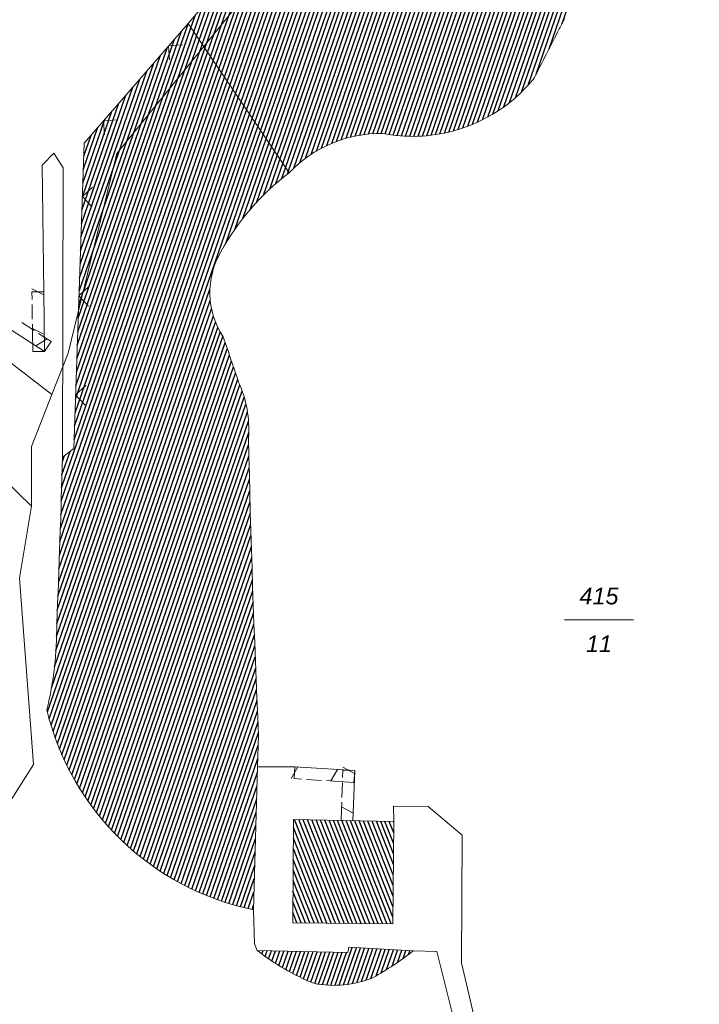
# Model space of a CAD drawing. Header units: metres. Extents: x 345144 to 348639, y 5629211 to 5635235.
# Tile 710 of 1056: x 346510 to 346544, y 5630522 to 5630572. Entities that reach past the tile are written whole.
import ezdxf
from ezdxf.enums import TextEntityAlignment as Align

# ---------------------------------------------------------------- set-up
doc = ezdxf.new("R2010")
doc.units = ezdxf.units.M
doc.header["$MEASUREMENT"] = 0
for name, color, linetype in [('028 Geländeform', 7, 'Continuous'), ('081-083 Topographie', 7, 'Continuous'), ('AX Flurstück', 7, 'Continuous'), ('AX Gebäude', 7, 'Continuous'), ('Definitionslinie', 7, 'Continuous'), ('Präsentationsobjekt -Text (punktförmig)', 7, 'Continuous')]:
    doc.layers.add(name, color=color, linetype=linetype)
doc.styles.add('ARIALIT', font='ariali.ttf', dxfattribs={"height": 1})
pattern_1 = [(250.9552151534, (0, 0), (0.1890527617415, -0.065261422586), [])]

msp = doc.modelspace()

# ---------------------------------------------------------------- hatches: boundary and pattern name
at = {"layer": '028 Geländeform', "true_color": 0xb27500}
h = msp.add_hatch(dxfattribs=at)
h.set_pattern_fill('_USER', color=44, scale=0.2, angle=250.9552152, style=0, pattern_type=0)
h.set_pattern_definition(pattern_1)
edge = h.paths.add_edge_path(flags=0)
edge.add_line((346535.943, 5630614.211), (346538.957, 5630614.067))
edge.add_line((346538.957, 5630614.067), (346538.957, 5630614.067))
edge.add_line((346538.957, 5630614.067), (346538.94775, 5630613.44025))
edge.add_line((346538.94775, 5630613.44025), (346538.936375, 5630612.813578))
edge.add_line((346538.936375, 5630612.813578), (346538.925, 5630612.186906))
edge.add_line((346538.925, 5630612.186906), (346538.9115, 5630611.560313))
edge.add_line((346538.9115, 5630611.560313), (346538.898, 5630610.933719))
edge.add_line((346538.898, 5630610.933719), (346538.882375, 5630610.307203))
edge.add_line((346538.882375, 5630610.307203), (346538.86675, 5630609.680688))
edge.add_line((346538.86675, 5630609.680688), (346538.849, 5630609.05425))
edge.add_line((346538.849, 5630609.05425), (346538.83125, 5630608.427813))
edge.add_line((346538.83125, 5630608.427813), (346538.811375, 5630607.801453))
edge.add_line((346538.811375, 5630607.801453), (346538.7915, 5630607.175094))
edge.add_line((346538.7915, 5630607.175094), (346538.7695, 5630606.548812))
edge.add_line((346538.7695, 5630606.548812), (346538.7475, 5630605.922531))
edge.add_line((346538.7475, 5630605.922531), (346538.723375, 5630605.296328))
edge.add_line((346538.723375, 5630605.296328), (346538.69925, 5630604.670125))
edge.add_line((346538.69925, 5630604.670125), (346538.673, 5630604.044))
edge.add_line((346538.673, 5630604.044), (346538.673, 5630604.044))
edge.add_line((346538.673, 5630604.044), (346538.67575, 5630603.766875))
edge.add_line((346538.67575, 5630603.766875), (346538.678703, 5630603.48975))
edge.add_line((346538.678703, 5630603.48975), (346538.681656, 5630603.212625))
edge.add_line((346538.681656, 5630603.212625), (346538.684813, 5630602.9355))
edge.add_line((346538.684813, 5630602.9355), (346538.687969, 5630602.658375))
edge.add_line((346538.687969, 5630602.658375), (346538.691328, 5630602.38125))
edge.add_line((346538.691328, 5630602.38125), (346538.694688, 5630602.104125))
edge.add_line((346538.694688, 5630602.104125), (346538.69825, 5630601.827))
edge.add_line((346538.69825, 5630601.827), (346538.701813, 5630601.549875))
edge.add_line((346538.701813, 5630601.549875), (346538.705578, 5630601.27275))
edge.add_line((346538.705578, 5630601.27275), (346538.709344, 5630600.995625))
edge.add_line((346538.709344, 5630600.995625), (346538.713313, 5630600.7185))
edge.add_line((346538.713313, 5630600.7185), (346538.717281, 5630600.441375))
edge.add_line((346538.717281, 5630600.441375), (346538.721453, 5630600.16425))
edge.add_line((346538.721453, 5630600.16425), (346538.725625, 5630599.887125))
edge.add_line((346538.725625, 5630599.887125), (346538.73, 5630599.61))
edge.add_line((346538.73, 5630599.61), (346538.73, 5630599.61))
edge.add_line((346538.73, 5630599.61), (346538.738, 5630599.094875))
edge.add_line((346538.738, 5630599.094875), (346538.746656, 5630598.579766))
edge.add_line((346538.746656, 5630598.579766), (346538.755312, 5630598.064656))
edge.add_line((346538.755312, 5630598.064656), (346538.764625, 5630597.549563))
edge.add_line((346538.764625, 5630597.549563), (346538.773937, 5630597.034469))
edge.add_line((346538.773937, 5630597.034469), (346538.783906, 5630596.519391))
edge.add_line((346538.783906, 5630596.519391), (346538.793875, 5630596.004313))
edge.add_line((346538.793875, 5630596.004313), (346538.8045, 5630595.48925))
edge.add_line((346538.8045, 5630595.48925), (346538.815125, 5630594.974187))
edge.add_line((346538.815125, 5630594.974187), (346538.826406, 5630594.459141))
edge.add_line((346538.826406, 5630594.459141), (346538.837687, 5630593.944094))
edge.add_line((346538.837687, 5630593.944094), (346538.849625, 5630593.429063))
edge.add_line((346538.849625, 5630593.429063), (346538.861563, 5630592.914031))
edge.add_line((346538.861563, 5630592.914031), (346538.874156, 5630592.399016))
edge.add_line((346538.874156, 5630592.399016), (346538.88675, 5630591.884))
edge.add_line((346538.88675, 5630591.884), (346538.9, 5630591.369))
edge.add_line((346538.9, 5630591.369), (346538.9, 5630591.369))
edge.add_line((346538.9, 5630591.369), (346538.906125, 5630591.134))
edge.add_line((346538.906125, 5630591.134), (346538.912375, 5630590.899016))
edge.add_line((346538.912375, 5630590.899016), (346538.918625, 5630590.664031))
edge.add_line((346538.918625, 5630590.664031), (346538.925, 5630590.429063))
edge.add_line((346538.925, 5630590.429063), (346538.931375, 5630590.194094))
edge.add_line((346538.931375, 5630590.194094), (346538.937875, 5630589.959141))
edge.add_line((346538.937875, 5630589.959141), (346538.944375, 5630589.724187))
edge.add_line((346538.944375, 5630589.724187), (346538.951, 5630589.48925))
edge.add_line((346538.951, 5630589.48925), (346538.957625, 5630589.254313))
edge.add_line((346538.957625, 5630589.254313), (346538.964375, 5630589.019391))
edge.add_line((346538.964375, 5630589.019391), (346538.971125, 5630588.784469))
edge.add_line((346538.971125, 5630588.784469), (346538.978, 5630588.549563))
edge.add_line((346538.978, 5630588.549563), (346538.984875, 5630588.314656))
edge.add_line((346538.984875, 5630588.314656), (346538.991875, 5630588.079766))
edge.add_line((346538.991875, 5630588.079766), (346538.998875, 5630587.844875))
edge.add_line((346538.998875, 5630587.844875), (346539.006, 5630587.61))
edge.add_line((346539.006, 5630587.61), (346539.006, 5630587.61))
edge.add_line((346539.006, 5630587.61), (346539.136, 5630587.078375))
edge.add_line((346539.136, 5630587.078375), (346539.266719, 5630586.546922))
edge.add_line((346539.266719, 5630586.546922), (346539.397437, 5630586.015469))
edge.add_line((346539.397437, 5630586.015469), (346539.528875, 5630585.484188))
edge.add_line((346539.528875, 5630585.484188), (346539.660312, 5630584.952906))
edge.add_line((346539.660312, 5630584.952906), (346539.792469, 5630584.421797))
edge.add_line((346539.792469, 5630584.421797), (346539.924625, 5630583.890687))
edge.add_line((346539.924625, 5630583.890687), (346540.0575, 5630583.35975))
edge.add_line((346540.0575, 5630583.35975), (346540.190375, 5630582.828813))
edge.add_line((346540.190375, 5630582.828813), (346540.323969, 5630582.298047))
edge.add_line((346540.323969, 5630582.298047), (346540.457563, 5630581.767281))
edge.add_line((346540.457563, 5630581.767281), (346540.591875, 5630581.236688))
edge.add_line((346540.591875, 5630581.236688), (346540.726188, 5630580.706094))
edge.add_line((346540.726188, 5630580.706094), (346540.861219, 5630580.175672))
edge.add_line((346540.861219, 5630580.175672), (346540.99625, 5630579.64525))
edge.add_line((346540.99625, 5630579.64525), (346541.132, 5630579.115))
edge.add_line((346541.132, 5630579.115), (346541.132, 5630579.115))
edge.add_line((346541.132, 5630579.115), (346541.04975, 5630578.95275))
edge.add_line((346541.04975, 5630578.95275), (346540.967469, 5630578.790516))
edge.add_line((346540.967469, 5630578.790516), (346540.885187, 5630578.628281))
edge.add_line((346540.885187, 5630578.628281), (346540.802875, 5630578.466063))
edge.add_line((346540.802875, 5630578.466063), (346540.720562, 5630578.303844))
edge.add_line((346540.720562, 5630578.303844), (346540.638219, 5630578.141641))
edge.add_line((346540.638219, 5630578.141641), (346540.555875, 5630577.979438))
edge.add_line((346540.555875, 5630577.979438), (346540.4735, 5630577.81725))
edge.add_line((346540.4735, 5630577.81725), (346540.391125, 5630577.655063))
edge.add_line((346540.391125, 5630577.655063), (346540.308719, 5630577.492891))
edge.add_line((346540.308719, 5630577.492891), (346540.226312, 5630577.330719))
edge.add_line((346540.226312, 5630577.330719), (346540.143875, 5630577.168563))
edge.add_line((346540.143875, 5630577.168563), (346540.061437, 5630577.006406))
edge.add_line((346540.061437, 5630577.006406), (346539.978969, 5630576.844266))
edge.add_line((346539.978969, 5630576.844266), (346539.8965, 5630576.682125))
edge.add_line((346539.8965, 5630576.682125), (346539.814, 5630576.52))
edge.add_line((346539.814, 5630576.52), (346539.814, 5630576.52))
edge.add_line((346539.814, 5630576.52), (346539.811125, 5630576.51425))
edge.add_line((346539.811125, 5630576.51425), (346539.808234, 5630576.508484))
edge.add_line((346539.808234, 5630576.508484), (346539.805344, 5630576.502719))
edge.add_line((346539.805344, 5630576.502719), (346539.802438, 5630576.496938))
edge.add_line((346539.802438, 5630576.496938), (346539.799531, 5630576.491156))
edge.add_line((346539.799531, 5630576.491156), (346539.796609, 5630576.485359))
edge.add_line((346539.796609, 5630576.485359), (346539.793687, 5630576.479563))
edge.add_line((346539.793687, 5630576.479563), (346539.79075, 5630576.47375))
edge.add_line((346539.79075, 5630576.47375), (346539.787813, 5630576.467938))
edge.add_line((346539.787813, 5630576.467938), (346539.784859, 5630576.462109))
edge.add_line((346539.784859, 5630576.462109), (346539.781906, 5630576.456281))
edge.add_line((346539.781906, 5630576.456281), (346539.778937, 5630576.450438))
edge.add_line((346539.778937, 5630576.450438), (346539.775969, 5630576.444594))
edge.add_line((346539.775969, 5630576.444594), (346539.772984, 5630576.438734))
edge.add_line((346539.772984, 5630576.438734), (346539.77, 5630576.432875))
edge.add_line((346539.77, 5630576.432875), (346539.767, 5630576.427))
edge.add_line((346539.767, 5630576.427), (346539.767, 5630576.427))
edge.add_line((346539.767, 5630576.427), (346539.67575, 5630576.2475))
edge.add_line((346539.67575, 5630576.2475), (346539.584484, 5630576.068016))
edge.add_line((346539.584484, 5630576.068016), (346539.493219, 5630575.888531))
edge.add_line((346539.493219, 5630575.888531), (346539.401938, 5630575.709063))
edge.add_line((346539.401938, 5630575.709063), (346539.310656, 5630575.529594))
edge.add_line((346539.310656, 5630575.529594), (346539.219359, 5630575.350141))
edge.add_line((346539.219359, 5630575.350141), (346539.128063, 5630575.170688))
edge.add_line((346539.128063, 5630575.170688), (346539.03675, 5630574.99125))
edge.add_line((346539.03675, 5630574.99125), (346538.945437, 5630574.811813))
edge.add_line((346538.945437, 5630574.811813), (346538.854109, 5630574.632391))
edge.add_line((346538.854109, 5630574.632391), (346538.762781, 5630574.452969))
edge.add_line((346538.762781, 5630574.452969), (346538.671438, 5630574.273563))
edge.add_line((346538.671438, 5630574.273563), (346538.580094, 5630574.094156))
edge.add_line((346538.580094, 5630574.094156), (346538.488734, 5630573.914766))
edge.add_line((346538.488734, 5630573.914766), (346538.397375, 5630573.735375))
edge.add_line((346538.397375, 5630573.735375), (346538.306, 5630573.556))
edge.add_line((346538.306, 5630573.556), (346538.306, 5630573.556))
edge.add_line((346538.306, 5630573.556), (346538.23525, 5630573.417))
edge.add_line((346538.23525, 5630573.417), (346538.164469, 5630573.278016))
edge.add_line((346538.164469, 5630573.278016), (346538.093688, 5630573.139031))
edge.add_line((346538.093688, 5630573.139031), (346538.022875, 5630573.000063))
edge.add_line((346538.022875, 5630573.000063), (346537.952062, 5630572.861094))
edge.add_line((346537.952062, 5630572.861094), (346537.881219, 5630572.722141))
edge.add_line((346537.881219, 5630572.722141), (346537.810375, 5630572.583188))
edge.add_line((346537.810375, 5630572.583188), (346537.7395, 5630572.44425))
edge.add_line((346537.7395, 5630572.44425), (346537.668625, 5630572.305313))
edge.add_line((346537.668625, 5630572.305313), (346537.597719, 5630572.166391))
edge.add_line((346537.597719, 5630572.166391), (346537.526813, 5630572.027469))
edge.add_line((346537.526813, 5630572.027469), (346537.455875, 5630571.888563))
edge.add_line((346537.455875, 5630571.888563), (346537.384938, 5630571.749656))
edge.add_line((346537.384938, 5630571.749656), (346537.313969, 5630571.610766))
edge.add_line((346537.313969, 5630571.610766), (346537.243, 5630571.471875))
edge.add_line((346537.243, 5630571.471875), (346537.172, 5630571.333))
edge.add_line((346537.172, 5630571.333), (346537.172, 5630571.333))
edge.add_line((346537.172, 5630571.333), (346537.169125, 5630571.32725))
edge.add_line((346537.169125, 5630571.32725), (346537.166234, 5630571.321484))
edge.add_line((346537.166234, 5630571.321484), (346537.163344, 5630571.315719))
edge.add_line((346537.163344, 5630571.315719), (346537.160438, 5630571.309938))
edge.add_line((346537.160438, 5630571.309938), (346537.157531, 5630571.304156))
edge.add_line((346537.157531, 5630571.304156), (346537.154609, 5630571.298359))
edge.add_line((346537.154609, 5630571.298359), (346537.151687, 5630571.292563))
edge.add_line((346537.151687, 5630571.292563), (346537.14875, 5630571.28675))
edge.add_line((346537.14875, 5630571.28675), (346537.145813, 5630571.280938))
edge.add_line((346537.145813, 5630571.280938), (346537.142859, 5630571.275109))
edge.add_line((346537.142859, 5630571.275109), (346537.139906, 5630571.269281))
edge.add_line((346537.139906, 5630571.269281), (346537.136938, 5630571.263438))
edge.add_line((346537.136938, 5630571.263438), (346537.133969, 5630571.257594))
edge.add_line((346537.133969, 5630571.257594), (346537.130984, 5630571.251734))
edge.add_line((346537.130984, 5630571.251734), (346537.128, 5630571.245875))
edge.add_line((346537.128, 5630571.245875), (346537.125, 5630571.24))
edge.add_line((346537.125, 5630571.24), (346537.125, 5630571.24))
edge.add_line((346537.125, 5630571.24), (346537.04525, 5630571.08375))
edge.add_line((346537.04525, 5630571.08375), (346536.965484, 5630570.927516))
edge.add_line((346536.965484, 5630570.927516), (346536.885719, 5630570.771281))
edge.add_line((346536.885719, 5630570.771281), (346536.805938, 5630570.615063))
edge.add_line((346536.805938, 5630570.615063), (346536.726156, 5630570.458844))
edge.add_line((346536.726156, 5630570.458844), (346536.646359, 5630570.302641))
edge.add_line((346536.646359, 5630570.302641), (346536.566562, 5630570.146438))
edge.add_line((346536.566562, 5630570.146438), (346536.48675, 5630569.99025))
edge.add_line((346536.48675, 5630569.99025), (346536.406938, 5630569.834063))
edge.add_line((346536.406938, 5630569.834063), (346536.327109, 5630569.677891))
edge.add_line((346536.327109, 5630569.677891), (346536.247281, 5630569.521719))
edge.add_line((346536.247281, 5630569.521719), (346536.167438, 5630569.365563))
edge.add_line((346536.167438, 5630569.365563), (346536.087594, 5630569.209406))
edge.add_line((346536.087594, 5630569.209406), (346536.007734, 5630569.053266))
edge.add_line((346536.007734, 5630569.053266), (346535.927875, 5630568.897125))
edge.add_line((346535.927875, 5630568.897125), (346535.848, 5630568.741))
edge.add_arc((346529.725, 5630573.724), 7.894392, 319.9379531, 320.8607261, ccw=False)
edge.add_arc((346529.725, 5630573.724), 7.894449, 319.8608152, 319.9379531, ccw=False)
edge.add_arc((346529.725, 5630573.724), 7.894248, 285.7719481, 319.8608152, ccw=False)
edge.add_arc((346529.725, 5630573.724), 7.895247, 284.9744246, 285.7719481, ccw=False)
edge.add_arc((346529.725, 5630573.724), 7.895108, 258.9889399, 284.9744246, ccw=False)
edge.add_arc((346528.13, 5630559.61), 6.364595, 89.2167784, 136.5660426)
edge.add_line((346523.508, 5630563.986), (346518.418, 5630571.51))
edge.add_line((346518.418, 5630571.51), (346518.418, 5630571.51))
edge.add_line((346518.418, 5630571.51), (346523.548, 5630577.501))
edge.add_line((346523.548, 5630577.501), (346523.548, 5630577.501))
edge.add_line((346523.548, 5630577.501), (346525.755, 5630581.554))
edge.add_line((346525.755, 5630581.554), (346525.755, 5630581.554))
edge.add_line((346525.755, 5630581.554), (346526.734, 5630587.437))
edge.add_line((346526.734, 5630587.437), (346526.734, 5630587.437))
edge.add_line((346526.734, 5630587.437), (346526.677, 5630590.394))
edge.add_line((346526.677, 5630590.394), (346526.677, 5630590.394))
edge.add_line((346526.677, 5630590.394), (346523.287, 5630600.79))
edge.add_line((346523.287, 5630600.79), (346523.287, 5630600.79))
edge.add_line((346523.287, 5630600.79), (346526.223, 5630603.509))
edge.add_line((346526.223, 5630603.509), (346526.223, 5630603.509))
edge.add_line((346526.223, 5630603.509), (346527.147, 5630604.365))
edge.add_line((346527.147, 5630604.365), (346527.147, 5630604.365))
edge.add_line((346527.147, 5630604.365), (346535.058, 5630613.221))
edge.add_line((346535.058, 5630613.221), (346535.058, 5630613.221))
edge.add_line((346535.058, 5630613.221), (346535.943, 5630614.211))
h = msp.add_hatch(dxfattribs=at)
h.set_pattern_fill('_USER', color=44, scale=0.2, angle=250.9552152, style=0, pattern_type=0)
h.set_pattern_definition(pattern_1)
edge = h.paths.add_edge_path(flags=0)
edge.add_line((346518.418, 5630571.51), (346523.508, 5630563.986))
edge.add_line((346523.508, 5630563.986), (346523.508, 5630563.986))
edge.add_line((346523.508, 5630563.986), (346523.24125, 5630563.782875))
edge.add_line((346523.24125, 5630563.782875), (346522.987625, 5630563.568438))
edge.add_line((346522.987625, 5630563.568438), (346522.734, 5630563.354))
edge.add_line((346522.734, 5630563.354), (346522.4935, 5630563.12825))
edge.add_line((346522.4935, 5630563.12825), (346522.253, 5630562.9025))
edge.add_line((346522.253, 5630562.9025), (346522.025625, 5630562.665438))
edge.add_line((346522.025625, 5630562.665438), (346521.79825, 5630562.428375))
edge.add_line((346521.79825, 5630562.428375), (346521.584, 5630562.18))
edge.add_line((346521.584, 5630562.18), (346521.36975, 5630561.931625))
edge.add_line((346521.36975, 5630561.931625), (346521.168625, 5630561.671937))
edge.add_line((346521.168625, 5630561.671937), (346520.9675, 5630561.41225))
edge.add_line((346520.9675, 5630561.41225), (346520.7795, 5630561.14125))
edge.add_line((346520.7795, 5630561.14125), (346520.5915, 5630560.87025))
edge.add_line((346520.5915, 5630560.87025), (346520.416625, 5630560.587938))
edge.add_line((346520.416625, 5630560.587938), (346520.24175, 5630560.305625))
edge.add_line((346520.24175, 5630560.305625), (346520.08, 5630560.012))
edge.add_arc((346523.581, 5630557.956), 4.060066, 149.5759546, 213.2947955)
edge.add_line((346520.187, 5630555.727), (346520.236875, 5630555.5845))
edge.add_line((346520.236875, 5630555.5845), (346520.286531, 5630555.441938))
edge.add_line((346520.286531, 5630555.441938), (346520.336188, 5630555.299375))
edge.add_line((346520.336188, 5630555.299375), (346520.385625, 5630555.15675))
edge.add_line((346520.385625, 5630555.15675), (346520.435063, 5630555.014125))
edge.add_line((346520.435063, 5630555.014125), (346520.484281, 5630554.871438))
edge.add_line((346520.484281, 5630554.871438), (346520.5335, 5630554.72875))
edge.add_line((346520.5335, 5630554.72875), (346520.5825, 5630554.586))
edge.add_line((346520.5825, 5630554.586), (346520.6315, 5630554.44325))
edge.add_line((346520.6315, 5630554.44325), (346520.680281, 5630554.300438))
edge.add_line((346520.680281, 5630554.300438), (346520.729063, 5630554.157625))
edge.add_line((346520.729063, 5630554.157625), (346520.777625, 5630554.01475))
edge.add_line((346520.777625, 5630554.01475), (346520.826188, 5630553.871875))
edge.add_line((346520.826188, 5630553.871875), (346520.874531, 5630553.728938))
edge.add_line((346520.874531, 5630553.728938), (346520.922875, 5630553.586))
edge.add_line((346520.922875, 5630553.586), (346520.971, 5630553.443))
edge.add_line((346520.971, 5630553.443), (346520.971, 5630553.443))
edge.add_line((346520.971, 5630553.443), (346521.045125, 5630553.275875))
edge.add_line((346521.045125, 5630553.275875), (346521.108437, 5630553.106828))
edge.add_line((346521.108437, 5630553.106828), (346521.17175, 5630552.937781))
edge.add_line((346521.17175, 5630552.937781), (346521.22425, 5630552.766813))
edge.add_line((346521.22425, 5630552.766813), (346521.27675, 5630552.595844))
edge.add_line((346521.27675, 5630552.595844), (346521.318438, 5630552.422953))
edge.add_line((346521.318438, 5630552.422953), (346521.360125, 5630552.250062))
edge.add_line((346521.360125, 5630552.250062), (346521.391, 5630552.07525))
edge.add_line((346521.391, 5630552.07525), (346521.421875, 5630551.900438))
edge.add_line((346521.421875, 5630551.900438), (346521.441938, 5630551.723703))
edge.add_line((346521.441938, 5630551.723703), (346521.462, 5630551.546969))
edge.add_line((346521.462, 5630551.546969), (346521.47125, 5630551.368313))
edge.add_line((346521.47125, 5630551.368313), (346521.4805, 5630551.189656))
edge.add_line((346521.4805, 5630551.189656), (346521.478938, 5630551.009078))
edge.add_line((346521.478938, 5630551.009078), (346521.477375, 5630550.8285))
edge.add_line((346521.477375, 5630550.8285), (346521.465, 5630550.646))
edge.add_line((346521.465, 5630550.646), (346521.465, 5630550.646))
edge.add_line((346521.465, 5630550.646), (346521.485625, 5630549.707875))
edge.add_line((346521.485625, 5630549.707875), (346521.509109, 5630548.769844))
edge.add_line((346521.509109, 5630548.769844), (346521.532594, 5630547.831813))
edge.add_line((346521.532594, 5630547.831813), (346521.558938, 5630546.893875))
edge.add_line((346521.558938, 5630546.893875), (346521.585281, 5630545.955938))
edge.add_line((346521.585281, 5630545.955938), (346521.614484, 5630545.018094))
edge.add_line((346521.614484, 5630545.018094), (346521.643688, 5630544.08025))
edge.add_line((346521.643688, 5630544.08025), (346521.67575, 5630543.1425))
edge.add_line((346521.67575, 5630543.1425), (346521.707812, 5630542.20475))
edge.add_line((346521.707812, 5630542.20475), (346521.742734, 5630541.267094))
edge.add_line((346521.742734, 5630541.267094), (346521.777656, 5630540.329438))
edge.add_line((346521.777656, 5630540.329438), (346521.815438, 5630539.391875))
edge.add_line((346521.815438, 5630539.391875), (346521.853219, 5630538.454313))
edge.add_line((346521.853219, 5630538.454313), (346521.893859, 5630537.516844))
edge.add_line((346521.893859, 5630537.516844), (346521.9345, 5630536.579375))
edge.add_line((346521.9345, 5630536.579375), (346521.978, 5630535.642))
edge.add_line((346521.978, 5630535.642), (346521.978, 5630535.642))
edge.add_line((346521.978, 5630535.642), (346521.927, 5630534.067))
edge.add_line((346521.927, 5630534.067), (346521.927, 5630534.067))
edge.add_line((346521.927, 5630534.067), (346521.711, 5630526.866))
edge.add_arc((346524.419, 5630540.075), 13.483729, 193.4787106, 258.4142286, ccw=False)
edge.add_line((346511.306, 5630536.932), (346511.369875, 5630537.198125))
edge.add_line((346511.369875, 5630537.198125), (346511.425484, 5630537.465188))
edge.add_line((346511.425484, 5630537.465188), (346511.481094, 5630537.73225))
edge.add_line((346511.481094, 5630537.73225), (346511.528437, 5630538.00025))
edge.add_line((346511.528437, 5630538.00025), (346511.575781, 5630538.26825))
edge.add_line((346511.575781, 5630538.26825), (346511.614859, 5630538.537188))
edge.add_line((346511.614859, 5630538.537188), (346511.653937, 5630538.806125))
edge.add_line((346511.653937, 5630538.806125), (346511.68475, 5630539.076))
edge.add_line((346511.68475, 5630539.076), (346511.715562, 5630539.345875))
edge.add_line((346511.715562, 5630539.345875), (346511.738109, 5630539.616688))
edge.add_line((346511.738109, 5630539.616688), (346511.760656, 5630539.8875))
edge.add_line((346511.760656, 5630539.8875), (346511.774938, 5630540.15925))
edge.add_line((346511.774938, 5630540.15925), (346511.789219, 5630540.431))
edge.add_line((346511.789219, 5630540.431), (346511.795234, 5630540.703688))
edge.add_line((346511.795234, 5630540.703688), (346511.80125, 5630540.976375))
edge.add_line((346511.80125, 5630540.976375), (346511.799, 5630541.25))
edge.add_line((346511.799, 5630541.25), (346511.799, 5630541.25))
edge.add_line((346511.799, 5630541.25), (346511.822375, 5630541.775875))
edge.add_line((346511.822375, 5630541.775875), (346511.844453, 5630542.301797))
edge.add_line((346511.844453, 5630542.301797), (346511.866531, 5630542.827719))
edge.add_line((346511.866531, 5630542.827719), (346511.887313, 5630543.353688))
edge.add_line((346511.887313, 5630543.353688), (346511.908094, 5630543.879656))
edge.add_line((346511.908094, 5630543.879656), (346511.927578, 5630544.405672))
edge.add_line((346511.927578, 5630544.405672), (346511.947063, 5630544.931688))
edge.add_line((346511.947063, 5630544.931688), (346511.96525, 5630545.45775))
edge.add_line((346511.96525, 5630545.45775), (346511.983438, 5630545.983813))
edge.add_line((346511.983438, 5630545.983813), (346512.000328, 5630546.509922))
edge.add_line((346512.000328, 5630546.509922), (346512.017219, 5630547.036031))
edge.add_line((346512.017219, 5630547.036031), (346512.032813, 5630547.562188))
edge.add_line((346512.032813, 5630547.562188), (346512.048406, 5630548.088344))
edge.add_line((346512.048406, 5630548.088344), (346512.062703, 5630548.614547))
edge.add_line((346512.062703, 5630548.614547), (346512.077, 5630549.14075))
edge.add_line((346512.077, 5630549.14075), (346512.09, 5630549.667))
edge.add_line((346512.09, 5630549.667), (346512.09, 5630549.667))
edge.add_line((346512.09, 5630549.667), (346512.662, 5630550.1))
edge.add_line((346512.662, 5630550.1), (346512.662, 5630550.1))
edge.add_line((346512.662, 5630550.1), (346513.186, 5630565.492))
edge.add_line((346513.186, 5630565.492), (346513.186, 5630565.492))
edge.add_line((346513.186, 5630565.492), (346518.418, 5630571.51))
h = msp.add_hatch(dxfattribs=at)
h.set_pattern_fill('_USER', color=44, scale=0.2, angle=250.9552152, style=0, pattern_type=0)
h.set_pattern_definition(pattern_1)
h.paths.add_polyline_path([(346521.904, 5630524.814), (346526.481, 5630524.714), (346526.481, 5630524.714), (346526.517, 5630524.975), (346526.517, 5630524.975), (346529.764, 5630524.785), (346529.764, 5630524.785), (346529.644125, 5630524.691625), (346529.522641, 5630524.600688), (346529.401156, 5630524.50975), (346529.278063, 5630524.42125), (346529.154969, 5630524.33275), (346529.030266, 5630524.246688), (346528.905563, 5630524.160625), (346528.77925, 5630524.077), (346528.652938, 5630523.993375), (346528.525016, 5630523.912188), (346528.397094, 5630523.831), (346528.267562, 5630523.75225), (346528.138031, 5630523.6735), (346528.006891, 5630523.597187), (346527.87575, 5630523.520875), (346527.743, 5630523.447), (346527.743, 5630523.447), (346527.561875, 5630523.373625), (346527.379406, 5630523.314078), (346527.196938, 5630523.254531), (346527.013125, 5630523.208812), (346526.829312, 5630523.163094), (346526.644156, 5630523.131203), (346526.459, 5630523.099312), (346526.2725, 5630523.08125), (346526.086, 5630523.063188), (346525.898156, 5630523.058953), (346525.710313, 5630523.054719), (346525.521125, 5630523.064313), (346525.331938, 5630523.073906), (346525.141406, 5630523.097328), (346524.950875, 5630523.12075), (346524.759, 5630523.158), (346524.759, 5630523.158), (346524.56625, 5630523.236625), (346524.377078, 5630523.321469), (346524.187906, 5630523.406313), (346524.002313, 5630523.497375), (346523.816719, 5630523.588438), (346523.634703, 5630523.685719), (346523.452688, 5630523.783), (346523.27425, 5630523.8865), (346523.095813, 5630523.99), (346522.920953, 5630524.099719), (346522.746094, 5630524.209438), (346522.574813, 5630524.325375), (346522.403531, 5630524.441313), (346522.235828, 5630524.563469), (346522.068125, 5630524.685625)], flags=0)
at = {"layer": 'AX Gebäude', "true_color": 0x4f4f4f}
h = msp.add_hatch(dxfattribs=at)
h.set_pattern_fill('_USER', color=251, scale=0.2, angle=111.5294118, style=0, pattern_type=0)
h.set_pattern_definition([(111.5294117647, (0, 0), (-0.186045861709, -0.07339575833), [])])
h.paths.add_polyline_path([(346523.742, 5630531.411), (346528.789, 5630531.301), (346528.74, 5630526.16), (346523.693, 5630526.208)], flags=0)

# ---------------------------------------------------------------- linework, layer by layer
at = {"layer": '081-083 Topographie', "color": 7, "linetype": 'Continuous', "lineweight": 5, "flags": 128}
for points in [[(346527.147, 5630604.365), (346526.223, 5630603.509), (346526.223, 5630603.509), (346523.287, 5630600.79), (346523.287, 5630600.79), (346526.677, 5630590.394), (346526.677, 5630590.394), (346526.734, 5630587.437), (346526.734, 5630587.437), (346525.755, 5630581.554), (346525.755, 5630581.554), (346523.548, 5630577.501), (346523.548, 5630577.501), (346518.418, 5630571.51), (346518.418, 5630571.51), (346513.186, 5630565.492), (346513.186, 5630565.492), (346512.662, 5630550.1)], [(346511.151, 5630557.998), (346511.065, 5630564.369), (346511.065, 5630564.369), (346511.651, 5630564.978), (346511.651, 5630564.978), (346512.134, 5630564.25), (346512.134, 5630564.25), (346512.09, 5630549.667)], [(346521.927, 5630534.067), (346523.807, 5630534.069)], [(346528.788, 5630531.302), (346528.776, 5630532.084), (346528.776, 5630532.084), (346530.529, 5630532.064), (346530.529, 5630532.064), (346532.232, 5630530.626), (346532.232, 5630530.626), (346532.193, 5630524.189), (346532.193, 5630524.189), (346533.504, 5630518.59), (346533.504, 5630518.59), (346532.578, 5630518.316), (346532.578, 5630518.316), (346530.959, 5630524.763), (346530.959, 5630524.763), (346529.764, 5630524.785)], [(346521.711, 5630526.866), (346521.767, 5630525.138), (346521.767, 5630525.138), (346521.904, 5630524.814)]]:
    msp.add_lwpolyline(points, dxfattribs=at)
at = {"layer": 'AX Flurstück', "color": 8, "linetype": 'Continuous', "lineweight": 13, "true_color": 0x808080, "flags": 128}
for points in [[(346490.428, 5630571.007), (346506.283, 5630552.148), (346509.143, 5630548.565), (346510.534, 5630547.195), (346509.925, 5630543.575), (346510.624, 5630534.174), (346503.259, 5630522.539), (346496.656, 5630514.567), (346484.744, 5630497.749), (346483.631, 5630499.249), (346482.931, 5630501.308), (346478.247, 5630502.04), (346477.836, 5630505.006), (346471.129, 5630553.427), (346447.395, 5630588.37), (346473.187, 5630586.953), (346490.428, 5630571.007)], [(346476.816, 5630587.594), (346494.328, 5630571.514), (346501.024, 5630565.365), (346505.073, 5630557.805), (346511.561, 5630552.823), (346510.531, 5630550.203), (346510.534, 5630547.195), (346509.143, 5630548.565), (346506.283, 5630552.148), (346490.428, 5630571.007), (346473.187, 5630586.953)], [(346523.078, 5630575.13), (346514.832, 5630564.969), (346512.38, 5630554.904), (346511.561, 5630552.823), (346505.073, 5630557.805), (346501.024, 5630565.365), (346494.328, 5630571.514), (346476.816, 5630587.594)], [(346545.105, 5630582.963), (346555.022, 5630570.332), (346567.583, 5630555.682), (346579.708, 5630542.867), (346583.06, 5630540.608), (346578.546, 5630531.809), (346575.538, 5630520.035), (346528.784, 5630516.51), (346499.282, 5630514.727), (346496.656, 5630514.567), (346503.259, 5630522.539), (346510.624, 5630534.174), (346509.925, 5630543.575), (346510.534, 5630547.195), (346510.531, 5630550.203), (346511.561, 5630552.823), (346512.38, 5630554.904), (346514.832, 5630564.969), (346523.078, 5630575.13)]]:
    msp.add_lwpolyline(points, dxfattribs=at)
at = {"layer": 'AX Gebäude', "color": 7, "linetype": 'Continuous', "lineweight": 5, "flags": 128}
msp.add_lwpolyline([(346523.742, 5630531.411), (346528.789, 5630531.301), (346528.74, 5630526.16), (346523.693, 5630526.208), (346523.742, 5630531.411)], dxfattribs=at)
at = {"layer": 'Definitionslinie', "color": 44, "linetype": 'Continuous', "lineweight": 5, "true_color": 0xb27500, "flags": 128}
for points in [[(346518.418, 5630571.51), (346523.548, 5630577.501)], [(346513.186, 5630565.492), (346518.418, 5630571.51)], [(346518.418, 5630571.51), (346523.508, 5630563.986)], [(346518.418, 5630571.51), (346523.508, 5630563.986)], [(346535.848, 5630568.741), (346535.927875, 5630568.897125), (346536.007734, 5630569.053266), (346536.087594, 5630569.209406), (346536.167438, 5630569.365563), (346536.247281, 5630569.521719), (346536.327109, 5630569.677891), (346536.406938, 5630569.834063), (346536.48675, 5630569.99025), (346536.566562, 5630570.146438), (346536.646359, 5630570.302641), (346536.726156, 5630570.458844), (346536.805938, 5630570.615063), (346536.885719, 5630570.771281), (346536.965484, 5630570.927516), (346537.04525, 5630571.08375), (346537.125, 5630571.24), (346537.125, 5630571.24), (346537.128, 5630571.245875), (346537.130984, 5630571.251734), (346537.133969, 5630571.257594), (346537.136938, 5630571.263438), (346537.139906, 5630571.269281), (346537.142859, 5630571.275109), (346537.145813, 5630571.280938), (346537.14875, 5630571.28675), (346537.151687, 5630571.292563), (346537.154609, 5630571.298359), (346537.157531, 5630571.304156), (346537.160438, 5630571.309938), (346537.163344, 5630571.315719), (346537.166234, 5630571.321484), (346537.169125, 5630571.32725), (346537.172, 5630571.333), (346537.172, 5630571.333), (346537.243, 5630571.471875), (346537.313969, 5630571.610766), (346537.384938, 5630571.749656)], [(346513.186, 5630565.492), (346512.662, 5630550.1)], [(346520.08, 5630560.012), (346520.24175, 5630560.305625), (346520.416625, 5630560.587938), (346520.5915, 5630560.87025), (346520.7795, 5630561.14125), (346520.9675, 5630561.41225), (346521.168625, 5630561.671937), (346521.36975, 5630561.931625), (346521.584, 5630562.18), (346521.79825, 5630562.428375), (346522.025625, 5630562.665438), (346522.253, 5630562.9025), (346522.4935, 5630563.12825), (346522.734, 5630563.354), (346522.987625, 5630563.568438), (346523.24125, 5630563.782875), (346523.508, 5630563.986)], [(346510.549, 5630558.143), (346511.153, 5630557.845)], [(346510.549, 5630558.143), (346511.153, 5630557.845)], [(346510.551, 5630557.99), (346511.151, 5630557.998)], [(346510.551, 5630557.99), (346511.151, 5630557.998)], [(346510.551, 5630557.99), (346510.556, 5630557.615)], [(346510.551, 5630557.99), (346510.556, 5630557.615)], [(346511.151, 5630557.998), (346511.192, 5630554.992)], [(346507.507, 5630557.358), (346511.192, 5630554.992)], [(346510.56, 5630557.365), (346510.57, 5630556.615)], [(346510.56, 5630557.365), (346510.57, 5630556.615)], [(346510.04, 5630556.445), (346510.671, 5630556.04)], [(346510.04, 5630556.445), (346510.671, 5630556.04)], [(346510.573, 5630556.365), (346510.578, 5630555.99)], [(346510.573, 5630556.365), (346510.578, 5630555.99)], [(346510.576, 5630556.143), (346511.18, 5630555.845)], [(346510.576, 5630556.143), (346511.18, 5630555.845)], [(346510.578, 5630555.99), (346510.592, 5630554.984)], [(346510.578, 5630555.99), (346510.592, 5630554.984)], [(346510.881, 5630555.904), (346511.197, 5630555.702)], [(346510.881, 5630555.904), (346511.197, 5630555.702)], [(346511.197, 5630555.702), (346511.516, 5630555.497)], [(346511.197, 5630555.702), (346511.516, 5630555.497)], [(346520.187, 5630555.727), (346520.236875, 5630555.5845), (346520.286531, 5630555.441938), (346520.336188, 5630555.299375), (346520.385625, 5630555.15675), (346520.435063, 5630555.014125), (346520.484281, 5630554.871438), (346520.5335, 5630554.72875), (346520.5825, 5630554.586), (346520.6315, 5630554.44325), (346520.680281, 5630554.300438), (346520.729063, 5630554.157625), (346520.777625, 5630554.01475), (346520.826188, 5630553.871875), (346520.874531, 5630553.728938), (346520.922875, 5630553.586), (346520.971, 5630553.443)], [(346510.744, 5630555.279), (346511.326, 5630555.619)], [(346510.744, 5630555.279), (346511.326, 5630555.619)], [(346511.516, 5630555.497), (346511.192, 5630554.992)], [(346511.516, 5630555.497), (346511.192, 5630554.992)], [(346510.592, 5630554.984), (346511.192, 5630554.992)], [(346510.592, 5630554.984), (346511.192, 5630554.992)], [(346520.971, 5630553.443), (346521.045125, 5630553.275875), (346521.108437, 5630553.106828), (346521.17175, 5630552.937781), (346521.22425, 5630552.766813), (346521.27675, 5630552.595844), (346521.318438, 5630552.422953), (346521.360125, 5630552.250062), (346521.391, 5630552.07525), (346521.421875, 5630551.900438), (346521.441938, 5630551.723703), (346521.462, 5630551.546969), (346521.47125, 5630551.368313), (346521.4805, 5630551.189656), (346521.478938, 5630551.009078), (346521.477375, 5630550.8285), (346521.465, 5630550.646)], [(346521.465, 5630550.646), (346521.485625, 5630549.707875), (346521.509109, 5630548.769844), (346521.532594, 5630547.831813), (346521.558938, 5630546.893875), (346521.585281, 5630545.955938), (346521.614484, 5630545.018094), (346521.643688, 5630544.08025), (346521.67575, 5630543.1425), (346521.707812, 5630542.20475), (346521.742734, 5630541.267094), (346521.777656, 5630540.329438), (346521.815438, 5630539.391875), (346521.853219, 5630538.454313), (346521.893859, 5630537.516844), (346521.9345, 5630536.579375), (346521.978, 5630535.642)], [(346512.09, 5630549.667), (346512.662, 5630550.1)], [(346512.09, 5630549.667), (346512.077, 5630549.14075), (346512.062703, 5630548.614547), (346512.048406, 5630548.088344), (346512.032813, 5630547.562188), (346512.017219, 5630547.036031), (346512.000328, 5630546.509922), (346511.983438, 5630545.983813), (346511.96525, 5630545.45775), (346511.947063, 5630544.931688), (346511.927578, 5630544.405672), (346511.908094, 5630543.879656), (346511.887313, 5630543.353688), (346511.866531, 5630542.827719), (346511.844453, 5630542.301797), (346511.822375, 5630541.775875), (346511.799, 5630541.25)], [(346511.306, 5630536.932), (346511.369875, 5630537.198125), (346511.425484, 5630537.465188), (346511.481094, 5630537.73225), (346511.528437, 5630538.00025), (346511.575781, 5630538.26825), (346511.614859, 5630538.537188), (346511.653937, 5630538.806125), (346511.68475, 5630539.076), (346511.715562, 5630539.345875), (346511.738109, 5630539.616688), (346511.760656, 5630539.8875), (346511.774938, 5630540.15925), (346511.789219, 5630540.431), (346511.795234, 5630540.703688), (346511.80125, 5630540.976375), (346511.799, 5630541.25)], [(346521.978, 5630535.642), (346521.927, 5630534.067)], [(346521.927, 5630534.067), (346521.711, 5630526.866)], [(346523.616, 5630533.48), (346523.96, 5630534.06)], [(346523.616, 5630533.48), (346523.96, 5630534.06)], [(346523.769, 5630533.47), (346523.807, 5630534.069)], [(346523.769, 5630533.47), (346523.807, 5630534.069)], [(346523.807, 5630534.069), (346526.819, 5630533.879)], [(346525.612, 5630533.354), (346525.956, 5630533.934)], [(346525.612, 5630533.354), (346525.956, 5630533.934)], [(346526.219, 5630533.9), (346526.206, 5630533.525)], [(346526.219, 5630533.9), (346526.206, 5630533.525)], [(346526.219, 5630533.9), (346526.819, 5630533.879)], [(346526.219, 5630533.9), (346526.819, 5630533.879)], [(346526.224, 5630534.052), (346526.814, 5630533.726)], [(346526.224, 5630534.052), (346526.814, 5630533.726)], [(346526.819, 5630533.879), (346526.732, 5630531.346)], [(346526.781, 5630533.28), (346526.819, 5630533.879)], [(346526.781, 5630533.28), (346526.819, 5630533.879)], [(346523.769, 5630533.47), (346524.143, 5630533.446)], [(346523.769, 5630533.47), (346524.143, 5630533.446)], [(346524.393, 5630533.431), (346525.141, 5630533.383)], [(346524.393, 5630533.431), (346525.141, 5630533.383)], [(346525.391, 5630533.368), (346525.765, 5630533.344)], [(346525.391, 5630533.368), (346525.765, 5630533.344)], [(346525.765, 5630533.344), (346526.781, 5630533.28)], [(346525.765, 5630533.344), (346526.781, 5630533.28)], [(346526.198, 5630533.275), (346526.172, 5630532.526)], [(346526.198, 5630533.275), (346526.172, 5630532.526)], [(346526.15, 5630531.901), (346526.132, 5630531.367)], [(346526.15, 5630531.901), (346526.132, 5630531.367)], [(346526.163, 5630532.276), (346526.15, 5630531.901)], [(346526.163, 5630532.276), (346526.15, 5630531.901)], [(346526.155, 5630532.053), (346526.745, 5630531.727)], [(346526.155, 5630532.053), (346526.745, 5630531.727)], [(346526.132, 5630531.367), (346526.732, 5630531.346)], [(346526.132, 5630531.367), (346526.732, 5630531.346)], [(346526.481, 5630524.714), (346526.517, 5630524.975)], [(346526.517, 5630524.975), (346529.764, 5630524.785)], [(346521.904, 5630524.814), (346522.068125, 5630524.685625), (346522.235828, 5630524.563469), (346522.403531, 5630524.441313), (346522.574813, 5630524.325375), (346522.746094, 5630524.209438), (346522.920953, 5630524.099719), (346523.095813, 5630523.99), (346523.27425, 5630523.8865), (346523.452688, 5630523.783), (346523.634703, 5630523.685719), (346523.816719, 5630523.588438), (346524.002313, 5630523.497375), (346524.187906, 5630523.406313), (346524.377078, 5630523.321469), (346524.56625, 5630523.236625), (346524.759, 5630523.158)], [(346521.904, 5630524.814), (346526.481, 5630524.714)], [(346527.743, 5630523.447), (346527.87575, 5630523.520875), (346528.006891, 5630523.597187), (346528.138031, 5630523.6735), (346528.267562, 5630523.75225), (346528.397094, 5630523.831), (346528.525016, 5630523.912188), (346528.652938, 5630523.993375), (346528.77925, 5630524.077), (346528.905563, 5630524.160625), (346529.030266, 5630524.246688), (346529.154969, 5630524.33275), (346529.278063, 5630524.42125), (346529.401156, 5630524.50975), (346529.522641, 5630524.600688), (346529.644125, 5630524.691625), (346529.764, 5630524.785)], [(346524.759, 5630523.158), (346524.950875, 5630523.12075), (346525.141406, 5630523.097328), (346525.331938, 5630523.073906), (346525.521125, 5630523.064313), (346525.710313, 5630523.054719), (346525.898156, 5630523.058953), (346526.086, 5630523.063188), (346526.2725, 5630523.08125), (346526.459, 5630523.099312), (346526.644156, 5630523.131203), (346526.829312, 5630523.163094), (346527.013125, 5630523.208812), (346527.196938, 5630523.254531), (346527.379406, 5630523.314078), (346527.561875, 5630523.373625), (346527.743, 5630523.447)]]:
    msp.add_lwpolyline(points, dxfattribs=at)
at = {"layer": 'Definitionslinie', "color": 7, "linetype": 'Continuous', "lineweight": 5, "flags": 128}
for points in [[(346518.418, 5630571.51), (346523.548, 5630577.501)], [(346513.186, 5630565.492), (346518.418, 5630571.51)], [(346518.148, 5630570.437), (346517.442, 5630570.388), (346517.492, 5630569.682)], [(346518.148, 5630570.437), (346517.442, 5630570.388), (346517.492, 5630569.682)], [(346514.867, 5630566.664), (346514.162, 5630566.614), (346514.211, 5630565.909)], [(346514.867, 5630566.664), (346514.162, 5630566.614), (346514.211, 5630565.909)], [(346513.186, 5630565.492), (346512.662, 5630550.1)], [(346511.065, 5630564.369), (346511.651, 5630564.978)], [(346511.651, 5630564.978), (346512.134, 5630564.25)], [(346511.065, 5630564.369), (346511.151, 5630557.998)], [(346512.134, 5630564.25), (346512.09, 5630549.667)], [(346513.611, 5630563.276), (346513.094, 5630562.793), (346513.577, 5630562.276)], [(346513.611, 5630563.276), (346513.094, 5630562.793), (346513.577, 5630562.276)], [(346513.441, 5630558.279), (346512.924, 5630557.796), (346513.407, 5630557.279)], [(346513.441, 5630558.279), (346512.924, 5630557.796), (346513.407, 5630557.279)], [(346513.271, 5630553.282), (346512.754, 5630552.799), (346513.237, 5630552.282)], [(346513.271, 5630553.282), (346512.754, 5630552.799), (346513.237, 5630552.282)], [(346521.927, 5630534.067), (346523.807, 5630534.069)], [(346528.776, 5630532.084), (346530.529, 5630532.064)], [(346528.776, 5630532.084), (346528.788, 5630531.302)], [(346530.529, 5630532.064), (346532.232, 5630530.626)], [(346532.232, 5630530.626), (346532.193, 5630524.189)], [(346521.711, 5630526.866), (346521.767, 5630525.138)], [(346521.767, 5630525.138), (346521.904, 5630524.814)], [(346529.764, 5630524.785), (346530.959, 5630524.763)], [(346530.959, 5630524.763), (346532.578, 5630518.316)], [(346532.193, 5630524.189), (346533.504, 5630518.59)]]:
    msp.add_lwpolyline(points, dxfattribs=at)
at = {"layer": 'Definitionslinie', "color": 44, "linetype": 'Continuous', "lineweight": 5, "true_color": 0xb27500}
for centre, radius, start, end in [((346529.725, 5630573.724), 7.895247, -74.2280519, -40.1391848), ((346529.725, 5630573.724), 7.894248, -40.1391848, -40.0620469), ((346529.725, 5630573.724), 7.894449, -40.0620469, -39.1392739), ((346529.725, 5630573.724), 7.895351, -101.0110601, -75.0255754), ((346529.725, 5630573.724), 7.895108, -75.0255754, -74.2280519), ((346528.13, 5630559.61), 6.364924, 89.2167784, 136.5660426), ((346523.581, 5630557.956), 4.060066, 149.5759546, -146.7052045), ((346524.419, 5630540.075), 13.484406, -166.5212894, -101.5857714)]:
    msp.add_arc(centre, radius, start, end, dxfattribs=at)
at = {"layer": 'Präsentationsobjekt -Text (punktförmig)', "color": 251, "linetype": 'Continuous', "lineweight": 13, "true_color": 0x5e5e5e, "flags": 128}
msp.add_lwpolyline([(346537.3894, 5630541.46652), (346540.8706, 5630541.46652)], dxfattribs=at)

# ---------------------------------------------------------------- texts
at = {"layer": 'Präsentationsobjekt -Text (punktförmig)', "color": 8, "true_color": 0x808080, "style": 'ARIALIT'}
for s, p in [('415', (346539.13, 5630542.66988)), ('11', (346539.13, 5630540.26316))]:
    msp.add_text(s, height=0.8421, dxfattribs=at).set_placement(p, align=Align.MIDDLE_CENTER)

doc.saveas('drawing.dxf')
